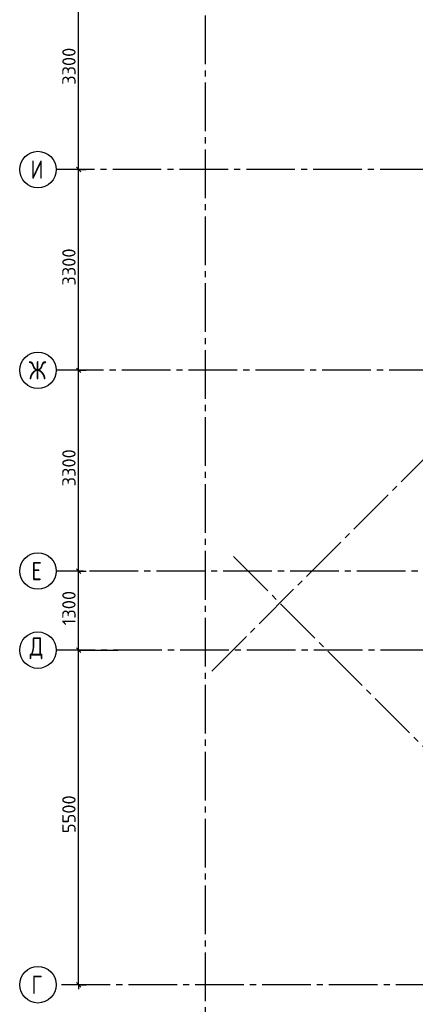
# Model space of a CAD drawing. Header units: millimetres. Extents: x 40580 to 1930067, y -240640 to 81020.
# Tile 654 of 656: x 1732860 to 1739371, y -231424 to -215239. Entities that reach past the tile are written whole.
import ezdxf

# ---------------------------------------------------------------- set-up
doc = ezdxf.new("R2010")
doc.units = ezdxf.units.MM
doc.linetypes.add('______5', pattern=[1100, 800, -100, 100, -100])
doc.linetypes.add('CENTER', pattern=[2, 1.25, -0.25, 0.25, -0.25])
doc.layers.add('Standard', color=7, linetype='Continuous', lineweight=25)
doc.layers.add('ОСИ', color=7, linetype='CENTER', lineweight=15)
doc.styles.add('ISOCPEUR', font='isocpeur.ttf')

msp = doc.modelspace()

# ---------------------------------------------------------------- linework, layer by layer
at = {"layer": 'Standard', "color": 7, "linetype": 'Continuous', "lineweight": -3, "transparency": 33554687}
for p, q in [((1733830.4, -217702.4), (1733830.4, -214402.4)), ((1733830.4, -221002.4), (1733830.4, -217702.4)), ((1733830.4, -224302.4), (1733830.4, -221002.4)), ((1733830.4, -225602.4), (1733830.4, -224302.4)), ((1733830.4, -231102.4), (1733830.4, -231177.4))]:
    msp.add_line(p, q, dxfattribs=at)
at = {"layer": 'Standard', "color": 7, "linetype": 'Continuous', "lineweight": 25, "transparency": 33554687}
for p, q in [((1733867.9, -217739.9), (1733792.9, -217664.9)), ((1733867.9, -221039.9), (1733792.9, -220964.9)), ((1733867.9, -224339.9), (1733792.9, -224264.9)), ((1733867.9, -225639.9), (1733792.9, -225564.9)), ((1733867.9, -231139.9), (1733792.9, -231064.9))]:
    msp.add_line(p, q, dxfattribs=at)
at = {"layer": 'Standard', "color": 251, "linetype": 'Continuous', "lineweight": -3, "true_color": 0x656565, "transparency": 33554687}
for p, q in [((1733830.4, -217702.4), (1733705.4, -217702.4)), ((1733830.4, -217702.4), (1733955.4, -217702.4)), ((1733830.4, -221002.4), (1733705.4, -221002.4)), ((1733830.4, -221002.4), (1733955.4, -221002.4)), ((1733830.4, -224302.4), (1733705.4, -224302.4)), ((1733830.4, -224302.4), (1733955.4, -224302.4)), ((1733830.4, -225602.4), (1733705.4, -225602.4)), ((1733830.4, -225602.4), (1733955.4, -225602.4)), ((1733830.4, -225602.4), (1734480.4, -225602.4)), ((1733830.4, -231102.4), (1733559.8, -231102.4)), ((1733830.4, -231102.4), (1733705.4, -231102.4)), ((1733830.4, -231102.4), (1733955.4, -231102.4))]:
    msp.add_line(p, q, dxfattribs=at)
for points in [[(1733830.4, -217702.4), (1733813.4, -217702.4), (1733813.4, -217702.4), (1733813.4, -217702.4), (1733813.4, -217702.4), (1733813.4, -217702.4), (1733813.4, -217702.4), (1733813.4, -217702.4), (1733813.4, -217702.4), (1733813.4, -217702.4), (1733813.4, -217702.4), (1733559.8, -217702.4)], [(1733830.4, -221002.4), (1733813.4, -221002.4), (1733813.4, -221002.4), (1733813.4, -221002.4), (1733813.4, -221002.4), (1733813.4, -221002.4), (1733813.4, -221002.4), (1733813.4, -221002.4), (1733813.4, -221002.4), (1733813.4, -221002.4), (1733813.4, -221002.4), (1733813.4, -221002.4), (1733813.4, -221002.4), (1733559.8, -221002.4)], [(1733830.4, -224302.4), (1733813.4, -224302.4), (1733813.4, -224302.4), (1733813.4, -224302.4), (1733813.4, -224302.4), (1733813.4, -224302.4), (1733813.4, -224302.4), (1733813.4, -224302.4), (1733813.4, -224302.4), (1733813.4, -224302.4), (1733813.4, -224302.4), (1733813.4, -224302.4), (1733813.4, -224302.4), (1733813.4, -224302.4), (1733813.4, -224302.4), (1733559.8, -224302.4)]]:
    msp.add_lwpolyline(points, dxfattribs=at)
at = {"layer": 'Standard', "color": 7, "linetype": 'Continuous', "lineweight": -3, "transparency": 33554687}
msp.add_lwpolyline([(1733830.4, -231102.4), (1733830.4, -228674.7), (1733830.4, -228674.7), (1733830.4, -225602.4)], dxfattribs=at)
at = {"layer": 'ОСИ', "color": 8, "linetype": '______5', "lineweight": -3, "transparency": 33554687}
for p, q in [((1735910.4, -199772.4), (1735910.4, -232812.4)), ((1736024.8, -225945.9), (1745358.5, -216612.2)), ((1742890.4, -217702.4), (1733459.8, -217702.4)), ((1741940.4, -221002.4), (1733459.8, -221002.4)), ((1736376.7, -224063.9), (1743824.8, -231511.9)), ((1749110.4, -224302.4), (1733459.8, -224302.4)), ((1747300.4, -225602.4), (1733459.8, -225602.4)), ((1747300.4, -225602.4), (1733459.8, -225602.4)), ((1746450.4, -231102.4), (1733459.8, -231102.4))]:
    msp.add_line(p, q, dxfattribs=at)
at = {"layer": 'ОСИ', "color": 7, "linetype": 'Continuous', "lineweight": -3, "transparency": 33554687}
for centre in [(1733159.8, -217702.4), (1733159.8, -221002.4), (1733159.8, -224302.4), (1733159.8, -225602.4), (1733159.8, -225602.4), (1733159.8, -231102.4)]:
    msp.add_circle(centre, 300, dxfattribs=at)

# ---------------------------------------------------------------- texts
at = {"layer": 'Standard', "color": 7, "linetype": 'Continuous', "lineweight": 25, "transparency": 33554687, "char_height": 220, "attachment_point": 7, "rotation": 90, "style": 'ISOCPEUR'}
for s, insert, width in [('3300', (1733780.4, -216310.5), 641.476), ('3300', (1733780.4, -219610.5), 641.476), ('3300', (1733780.4, -222910.5), 641.476), ('1300', (1733780.3, -225194.8), 610.171), ('5500', (1733780.4, -228610.5), 641.476)]:
    msp.add_mtext(s, dxfattribs=dict(at, insert=insert, width=width))
at = {"layer": 'ОСИ', "color": 7, "linetype": 'Continuous', "lineweight": 25, "transparency": 33554687, "char_height": 300, "attachment_point": 7, "style": 'ISOCPEUR'}
for s, insert, width in [('\\W0.80;И', (1733039.8, -217852.4), 359.83), ('\\W0.83;Ж', (1733009.8, -221152.4), 425), ('\\W0.78;Е', (1733054.8, -224452.4), 326.853), ('\\W0.82;Д', (1733024.8, -225752.4), 392.649), ('\\W0.78;Г', (1733054.8, -231252.4), 326.853)]:
    msp.add_mtext(s, dxfattribs=dict(at, insert=insert, width=width))

doc.saveas('drawing.dxf')
